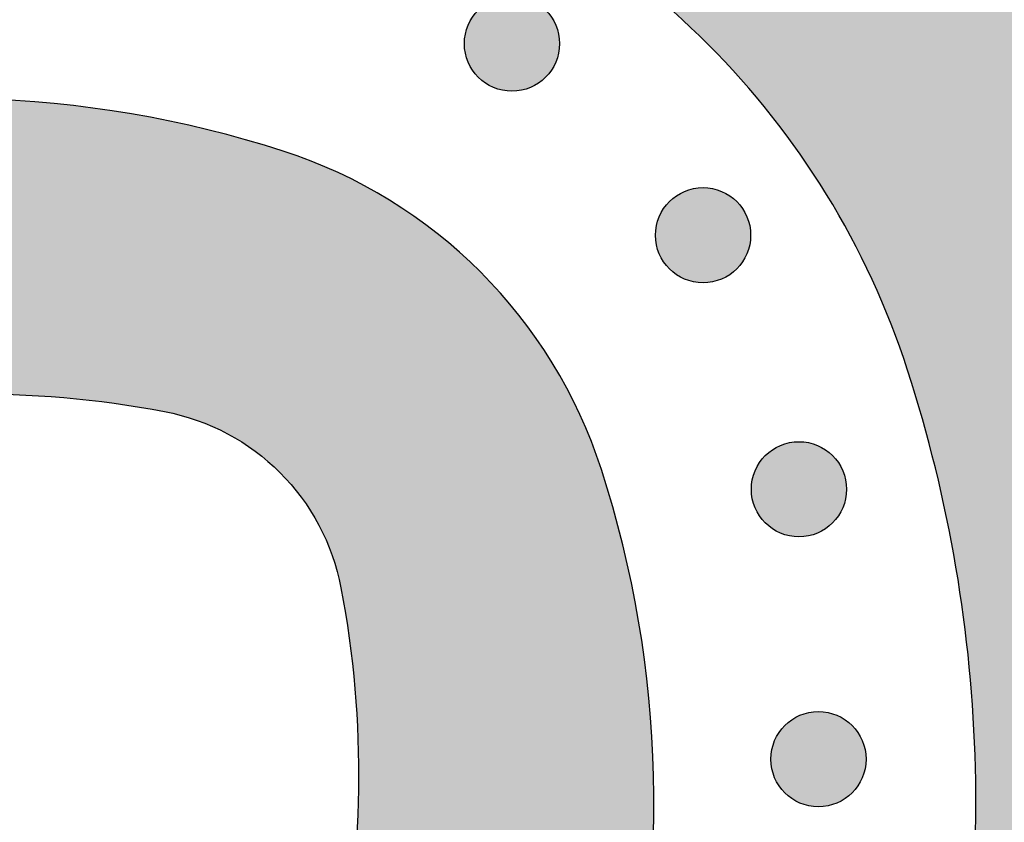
# Model space of a CAD drawing. Header units: millimetres. Extents: x -3873 to -97, y 912 to 4165.
# Tile 523 of 656: x -1849 to -1812, y 3162 to 3192. Entities that reach past the tile are written whole.
import ezdxf

# ---------------------------------------------------------------- set-up
doc = ezdxf.new("R2010")
doc.units = ezdxf.units.MM
doc.layers.add('pattern', color=7, linetype='Continuous', true_color=0x000000)

msp = doc.modelspace()

# ---------------------------------------------------------------- hatches: boundary and pattern name
at = {"layer": 'pattern'}
for points in [[(-1803.146, 3131.381), (-1804.041, 3130.241), (-1804.907, 3129.074), (-1805.742, 3127.88), (-1806.545, 3126.66), (-1807.314, 3125.417), (-1808.048, 3124.15), (-1808.747, 3122.863), (-1809.41, 3121.555), (-1810.035, 3120.23), (-1810.623, 3118.888), (-1811.172, 3117.531), (-1811.682, 3116.16), (-1812.152, 3114.778), (-1812.583, 3113.386), (-1812.973, 3111.986), (-1813.323, 3110.58), (-1813.511, 3112.121), (-1813.739, 3113.662), (-1814.009, 3115.198), (-1814.319, 3116.73), (-1814.669, 3118.256), (-1815.061, 3119.773), (-1815.492, 3121.28), (-1815.963, 3122.776), (-1816.473, 3124.259), (-1817.022, 3125.728), (-1817.609, 3127.181), (-1818.233, 3128.616), (-1818.894, 3130.032), (-1819.591, 3131.428), (-1820.322, 3132.803), (-1821.087, 3134.155), (-1820.106, 3135.954), (-1819.18, 3137.785), (-1818.311, 3139.647), (-1817.5, 3141.536), (-1816.75, 3143.449), (-1816.059, 3145.384), (-1815.431, 3147.338), (-1814.865, 3149.308), (-1814.63, 3150.209), (-1814.411, 3151.116), (-1814.207, 3152.03), (-1814.019, 3152.948), (-1813.847, 3153.872), (-1813.692, 3154.8), (-1813.554, 3155.732), (-1813.432, 3156.669), (-1813.326, 3157.608), (-1813.238, 3158.55), (-1813.167, 3159.495), (-1813.113, 3160.441), (-1813.076, 3161.389), (-1813.056, 3162.338), (-1813.053, 3163.288), (-1813.068, 3164.237), (-1813.1, 3165.187), (-1813.149, 3166.135), (-1813.216, 3167.082), (-1813.299, 3168.027), (-1813.4, 3168.969), (-1813.517, 3169.909), (-1813.652, 3170.846), (-1813.803, 3171.779), (-1813.971, 3172.708), (-1814.155, 3173.633), (-1814.355, 3174.552), (-1814.572, 3175.466), (-1814.805, 3176.375), (-1815.053, 3177.277), (-1815.317, 3178.172), (-1815.596, 3179.061), (-1815.875, 3179.883), (-1816.18, 3180.702), (-1816.51, 3181.517), (-1816.866, 3182.327), (-1817.247, 3183.13), (-1817.653, 3183.925), (-1818.085, 3184.712), (-1818.541, 3185.489), (-1819.022, 3186.254), (-1819.527, 3187.008), (-1820.056, 3187.747), (-1820.607, 3188.473), (-1821.182, 3189.183), (-1821.778, 3189.876), (-1822.395, 3190.551), (-1823.033, 3191.208), (-1823.69, 3191.846), (-1824.365, 3192.463), (-1825.058, 3193.059), (-1825.768, 3193.634), (-1826.494, 3194.185), (-1827.234, 3194.714), (-1827.987, 3195.219), (-1828.752, 3195.7), (-1829.529, 3196.156), (-1830.316, 3196.588), (-1831.111, 3196.994), (-1831.914, 3197.375), (-1832.724, 3197.731), (-1833.539, 3198.061), (-1834.358, 3198.366), (-1835.181, 3198.645), (-1836.069, 3198.924), (-1836.964, 3199.188), (-1837.866, 3199.436), (-1838.775, 3199.669), (-1839.689, 3199.886), (-1840.608, 3200.086), (-1841.533, 3200.271), (-1842.462, 3200.438), (-1843.395, 3200.59), (-1844.332, 3200.724), (-1845.272, 3200.842), (-1846.214, 3200.942), (-1847.159, 3201.026), (-1848.106, 3201.092), (-1849.055, 3201.141), (-1850.004, 3201.173), (-1850.953, 3201.188), (-1851.903, 3201.185), (-1852.852, 3201.165), (-1853.8, 3201.128), (-1854.746, 3201.074), (-1855.691, 3201.003), (-1856.633, 3200.915), (-1857.573, 3200.81), (-1858.509, 3200.688), (-1859.441, 3200.549), (-1860.369, 3200.394), (-1861.293, 3200.222), (-1862.212, 3200.034), (-1863.125, 3199.831), (-1864.032, 3199.611), (-1864.933, 3199.376), (-1866.901, 3198.811), (-1868.853, 3198.183), (-1870.787, 3197.494), (-1872.699, 3196.744), (-1874.586, 3195.934), (-1876.446, 3195.066), (-1878.276, 3194.141), (-1880.074, 3193.161), (-1881.164, 3193.764), (-1882.267, 3194.347), (-1883.381, 3194.909), (-1884.508, 3195.451), (-1885.645, 3195.971), (-1886.793, 3196.47), (-1887.95, 3196.947), (-1889.116, 3197.401), (-1890.291, 3197.834), (-1891.474, 3198.243), (-1892.664, 3198.63), (-1893.861, 3198.994), (-1895.063, 3199.335), (-1896.271, 3199.652), (-1897.483, 3199.946), (-1898.699, 3200.217), (-1895.791, 3200.909), (-1892.902, 3201.689), (-1890.036, 3202.558), (-1887.195, 3203.513), (-1884.385, 3204.554), (-1881.609, 3205.679), (-1878.871, 3206.886), (-1876.174, 3208.174), (-1874.877, 3208.703), (-1873.564, 3209.204), (-1872.236, 3209.679), (-1870.893, 3210.125), (-1869.537, 3210.543), (-1868.168, 3210.932), (-1866.787, 3211.292), (-1865.396, 3211.621), (-1863.994, 3211.92), (-1862.584, 3212.188), (-1861.167, 3212.425), (-1859.742, 3212.63), (-1858.312, 3212.804), (-1856.877, 3212.945), (-1855.439, 3213.055), (-1853.998, 3213.132), (-1852.556, 3213.176), (-1851.113, 3213.189), (-1849.672, 3213.169), (-1848.232, 3213.116), (-1846.795, 3213.032), (-1845.362, 3212.915), (-1843.935, 3212.767), (-1842.513, 3212.587), (-1841.099, 3212.376), (-1839.693, 3212.134), (-1838.296, 3211.862), (-1836.909, 3211.56), (-1835.534, 3211.228), (-1834.17, 3210.867), (-1832.82, 3210.478), (-1831.483, 3210.061), (-1830.336, 3209.672), (-1829.194, 3209.247), (-1828.058, 3208.787), (-1826.929, 3208.291), (-1825.81, 3207.76), (-1824.701, 3207.193), (-1823.604, 3206.591), (-1822.521, 3205.955), (-1821.454, 3205.285), (-1820.404, 3204.581), (-1819.372, 3203.844), (-1818.361, 3203.075), (-1817.372, 3202.274), (-1816.405, 3201.443), (-1815.463, 3200.583), (-1814.547, 3199.694), (-1813.659, 3198.778), (-1812.798, 3197.836), (-1811.967, 3196.87), (-1811.166, 3195.88), (-1810.397, 3194.869), (-1809.66, 3193.837), (-1808.956, 3192.787), (-1808.286, 3191.72), (-1807.65, 3190.637), (-1807.048, 3189.54), (-1806.482, 3188.431), (-1805.95, 3187.312), (-1805.455, 3186.183), (-1804.994, 3185.047), (-1804.569, 3183.905), (-1804.18, 3182.759), (-1803.674, 3181.121), (-1803.211, 3179.47), (-1802.792, 3177.807), (-1802.418, 3176.134), (-1801.882, 3173.385), (-1801.42, 3170.614), (-1801.035, 3167.824), (-1800.727, 3165.02), (-1800.497, 3162.204), (-1800.345, 3159.379), (-1800.272, 3156.549), (-1800.279, 3153.717), (-1800.364, 3150.886), (-1800.529, 3148.06), (-1800.772, 3145.241), (-1801.094, 3142.434), (-1801.493, 3139.641), (-1801.969, 3136.866), (-1802.52, 3134.112)], [(-1829.091, 3192.49), (-1829.119, 3192.517), (-1829.148, 3192.544), (-1829.178, 3192.571), (-1829.209, 3192.597), (-1829.241, 3192.623), (-1829.273, 3192.648), (-1829.306, 3192.673), (-1829.34, 3192.697), (-1829.375, 3192.72), (-1829.411, 3192.743), (-1829.448, 3192.765), (-1829.485, 3192.786), (-1829.523, 3192.807), (-1829.562, 3192.827), (-1829.601, 3192.845), (-1829.641, 3192.863), (-1829.682, 3192.88), (-1829.723, 3192.896), (-1829.765, 3192.912), (-1829.808, 3192.926), (-1829.851, 3192.939), (-1829.894, 3192.951), (-1829.938, 3192.962), (-1829.982, 3192.972), (-1830.027, 3192.98), (-1830.072, 3192.988), (-1830.117, 3192.994), (-1830.163, 3193), (-1830.208, 3193.004), (-1830.254, 3193.007), (-1830.3, 3193.009), (-1830.346, 3193.009), (-1830.392, 3193.009), (-1830.438, 3193.007), (-1830.483, 3193.004), (-1830.529, 3193), (-1830.575, 3192.994), (-1830.62, 3192.988), (-1830.665, 3192.98), (-1830.709, 3192.972), (-1830.754, 3192.962), (-1830.798, 3192.951), (-1830.841, 3192.939), (-1830.884, 3192.926), (-1830.927, 3192.912), (-1830.968, 3192.896), (-1831.01, 3192.88), (-1831.051, 3192.863), (-1831.091, 3192.845), (-1831.13, 3192.827), (-1831.169, 3192.807), (-1831.207, 3192.786), (-1831.244, 3192.765), (-1831.281, 3192.743), (-1831.316, 3192.72), (-1831.351, 3192.697), (-1831.385, 3192.673), (-1831.419, 3192.648), (-1831.451, 3192.623), (-1831.483, 3192.597), (-1831.513, 3192.571), (-1831.543, 3192.544), (-1831.572, 3192.517), (-1831.6, 3192.49), (-1831.628, 3192.461), (-1831.655, 3192.432), (-1831.682, 3192.403), (-1831.708, 3192.372), (-1831.734, 3192.34), (-1831.759, 3192.308), (-1831.784, 3192.274), (-1831.808, 3192.24), (-1831.831, 3192.205), (-1831.854, 3192.17), (-1831.876, 3192.133), (-1831.897, 3192.096), (-1831.918, 3192.058), (-1831.937, 3192.019), (-1831.956, 3191.98), (-1831.974, 3191.94), (-1831.991, 3191.899), (-1832.007, 3191.858), (-1832.022, 3191.816), (-1832.037, 3191.773), (-1832.05, 3191.73), (-1832.062, 3191.687), (-1832.073, 3191.643), (-1832.083, 3191.599), (-1832.091, 3191.554), (-1832.099, 3191.509), (-1832.105, 3191.464), (-1832.111, 3191.418), (-1832.115, 3191.373), (-1832.118, 3191.327), (-1832.12, 3191.281), (-1832.12, 3191.235), (-1832.12, 3191.189), (-1832.118, 3191.143), (-1832.115, 3191.097), (-1832.111, 3191.052), (-1832.105, 3191.006), (-1832.099, 3190.961), (-1832.091, 3190.916), (-1832.083, 3190.871), (-1832.073, 3190.827), (-1832.062, 3190.783), (-1832.05, 3190.74), (-1832.037, 3190.697), (-1832.022, 3190.654), (-1832.007, 3190.612), (-1831.991, 3190.571), (-1831.974, 3190.53), (-1831.956, 3190.49), (-1831.937, 3190.451), (-1831.918, 3190.412), (-1831.897, 3190.374), (-1831.876, 3190.337), (-1831.854, 3190.3), (-1831.831, 3190.265), (-1831.808, 3190.23), (-1831.784, 3190.195), (-1831.759, 3190.162), (-1831.734, 3190.13), (-1831.708, 3190.098), (-1831.682, 3190.067), (-1831.655, 3190.038), (-1831.628, 3190.009), (-1831.6, 3189.98), (-1831.572, 3189.953), (-1831.543, 3189.926), (-1831.513, 3189.899), (-1831.483, 3189.873), (-1831.451, 3189.847), (-1831.419, 3189.822), (-1831.385, 3189.797), (-1831.351, 3189.773), (-1831.316, 3189.75), (-1831.281, 3189.727), (-1831.244, 3189.705), (-1831.207, 3189.684), (-1831.169, 3189.663), (-1831.13, 3189.643), (-1831.091, 3189.625), (-1831.051, 3189.607), (-1831.01, 3189.59), (-1830.968, 3189.574), (-1830.927, 3189.558), (-1830.884, 3189.544), (-1830.841, 3189.531), (-1830.798, 3189.519), (-1830.754, 3189.508), (-1830.709, 3189.498), (-1830.665, 3189.49), (-1830.62, 3189.482), (-1830.575, 3189.475), (-1830.529, 3189.47), (-1830.483, 3189.466), (-1830.438, 3189.463), (-1830.392, 3189.461), (-1830.346, 3189.461), (-1830.3, 3189.461), (-1830.254, 3189.463), (-1830.208, 3189.466), (-1830.163, 3189.47), (-1830.117, 3189.475), (-1830.072, 3189.482), (-1830.027, 3189.49), (-1829.982, 3189.498), (-1829.938, 3189.508), (-1829.894, 3189.519), (-1829.851, 3189.531), (-1829.808, 3189.544), (-1829.765, 3189.558), (-1829.723, 3189.574), (-1829.682, 3189.59), (-1829.641, 3189.607), (-1829.601, 3189.625), (-1829.562, 3189.643), (-1829.523, 3189.663), (-1829.485, 3189.684), (-1829.448, 3189.705), (-1829.411, 3189.727), (-1829.375, 3189.75), (-1829.34, 3189.773), (-1829.306, 3189.797), (-1829.273, 3189.822), (-1829.241, 3189.847), (-1829.209, 3189.873), (-1829.178, 3189.899), (-1829.148, 3189.926), (-1829.119, 3189.953), (-1829.091, 3189.98), (-1829.064, 3190.009), (-1829.037, 3190.038), (-1829.01, 3190.067), (-1828.984, 3190.098), (-1828.958, 3190.13), (-1828.933, 3190.162), (-1828.908, 3190.195), (-1828.884, 3190.23), (-1828.86, 3190.265), (-1828.838, 3190.3), (-1828.816, 3190.337), (-1828.794, 3190.374), (-1828.774, 3190.412), (-1828.754, 3190.451), (-1828.735, 3190.49), (-1828.718, 3190.53), (-1828.7, 3190.571), (-1828.684, 3190.612), (-1828.669, 3190.654), (-1828.655, 3190.697), (-1828.642, 3190.74), (-1828.63, 3190.783), (-1828.619, 3190.827), (-1828.609, 3190.871), (-1828.6, 3190.916), (-1828.593, 3190.961), (-1828.586, 3191.006), (-1828.581, 3191.052), (-1828.577, 3191.097), (-1828.574, 3191.143), (-1828.572, 3191.189), (-1828.572, 3191.235), (-1828.572, 3191.281), (-1828.574, 3191.327), (-1828.577, 3191.373), (-1828.581, 3191.418), (-1828.586, 3191.464), (-1828.593, 3191.509), (-1828.6, 3191.554), (-1828.609, 3191.599), (-1828.619, 3191.643), (-1828.63, 3191.687), (-1828.642, 3191.73), (-1828.655, 3191.773), (-1828.669, 3191.816), (-1828.684, 3191.858), (-1828.7, 3191.899), (-1828.718, 3191.94), (-1828.735, 3191.98), (-1828.754, 3192.019), (-1828.774, 3192.058), (-1828.794, 3192.096), (-1828.816, 3192.133), (-1828.838, 3192.17), (-1828.86, 3192.205), (-1828.884, 3192.24), (-1828.908, 3192.274), (-1828.933, 3192.308), (-1828.958, 3192.34), (-1828.984, 3192.372), (-1829.01, 3192.403), (-1829.037, 3192.432), (-1829.064, 3192.461)], [(-1878.087, 3180.268), (-1877.919, 3166.223), (-1876.478, 3167.548), (-1874.991, 3168.822), (-1873.461, 3170.045), (-1871.89, 3171.213), (-1871.138, 3171.739), (-1870.37, 3172.248), (-1869.586, 3172.74), (-1868.786, 3173.214), (-1867.972, 3173.67), (-1867.143, 3174.107), (-1866.301, 3174.524), (-1865.446, 3174.921), (-1864.579, 3175.296), (-1863.701, 3175.651), (-1862.812, 3175.984), (-1861.914, 3176.294), (-1861.006, 3176.581), (-1860.091, 3176.846), (-1859.169, 3177.087), (-1858.24, 3177.304), (-1857.306, 3177.498), (-1856.368, 3177.667), (-1855.427, 3177.812), (-1854.483, 3177.933), (-1853.537, 3178.029), (-1852.591, 3178.101), (-1851.645, 3178.149), (-1850.7, 3178.173), (-1849.758, 3178.173), (-1848.818, 3178.148), (-1847.883, 3178.101), (-1846.952, 3178.03), (-1846.027, 3177.936), (-1845.109, 3177.819), (-1844.198, 3177.681), (-1843.295, 3177.52), (-1843.152, 3177.492), (-1843.009, 3177.46), (-1842.865, 3177.426), (-1842.722, 3177.39), (-1842.579, 3177.35), (-1842.436, 3177.308), (-1842.293, 3177.263), (-1842.15, 3177.216), (-1842.007, 3177.165), (-1841.865, 3177.112), (-1841.723, 3177.055), (-1841.582, 3176.996), (-1841.441, 3176.935), (-1841.301, 3176.87), (-1841.162, 3176.802), (-1841.024, 3176.732), (-1840.887, 3176.659), (-1840.75, 3176.583), (-1840.615, 3176.504), (-1840.481, 3176.423), (-1840.349, 3176.339), (-1840.217, 3176.252), (-1840.088, 3176.163), (-1839.959, 3176.07), (-1839.832, 3175.976), (-1839.707, 3175.879), (-1839.584, 3175.779), (-1839.463, 3175.677), (-1839.343, 3175.572), (-1839.225, 3175.465), (-1839.11, 3175.356), (-1838.996, 3175.245), (-1838.885, 3175.132), (-1838.776, 3175.016), (-1838.669, 3174.898), (-1838.564, 3174.779), (-1838.462, 3174.657), (-1838.363, 3174.534), (-1838.265, 3174.409), (-1838.171, 3174.282), (-1838.079, 3174.154), (-1837.989, 3174.024), (-1837.902, 3173.892), (-1837.818, 3173.76), (-1837.737, 3173.626), (-1837.658, 3173.491), (-1837.582, 3173.354), (-1837.509, 3173.217), (-1837.439, 3173.079), (-1837.371, 3172.94), (-1837.307, 3172.8), (-1837.245, 3172.659), (-1837.186, 3172.518), (-1837.129, 3172.376), (-1837.076, 3172.234), (-1837.026, 3172.091), (-1836.978, 3171.949), (-1836.933, 3171.806), (-1836.891, 3171.662), (-1836.851, 3171.519), (-1836.815, 3171.376), (-1836.781, 3171.232), (-1836.75, 3171.089), (-1836.721, 3170.947), (-1836.561, 3170.043), (-1836.422, 3169.132), (-1836.305, 3168.214), (-1836.211, 3167.289), (-1836.14, 3166.358), (-1836.093, 3165.423), (-1836.069, 3164.483), (-1836.068, 3163.541), (-1836.092, 3162.596), (-1836.14, 3161.65), (-1836.212, 3160.704), (-1836.308, 3159.759), (-1836.429, 3158.814), (-1836.574, 3157.873), (-1836.744, 3156.935), (-1836.937, 3156.001), (-1837.154, 3155.072), (-1837.395, 3154.15), (-1837.66, 3153.235), (-1837.947, 3152.327), (-1838.258, 3151.429), (-1838.59, 3150.54), (-1838.945, 3149.662), (-1839.321, 3148.795), (-1839.717, 3147.94), (-1840.134, 3147.098), (-1840.571, 3146.27), (-1841.027, 3145.455), (-1841.501, 3144.656), (-1841.993, 3143.871), (-1842.503, 3143.103), (-1843.028, 3142.351), (-1844.196, 3140.781), (-1845.419, 3139.25), (-1846.693, 3137.763), (-1848.018, 3136.322), (-1833.973, 3136.154), (-1833.348, 3137.086), (-1832.742, 3138.032), (-1832.155, 3138.993), (-1831.587, 3139.966), (-1831.04, 3140.952), (-1830.513, 3141.95), (-1830.007, 3142.96), (-1829.523, 3143.98), (-1829.06, 3145.01), (-1828.619, 3146.049), (-1828.201, 3147.097), (-1827.805, 3148.153), (-1827.431, 3149.216), (-1827.081, 3150.286), (-1826.753, 3151.361), (-1826.449, 3152.441), (-1826.268, 3153.135), (-1826.099, 3153.834), (-1825.942, 3154.538), (-1825.797, 3155.245), (-1825.665, 3155.957), (-1825.545, 3156.672), (-1825.439, 3157.39), (-1825.345, 3158.112), (-1825.263, 3158.835), (-1825.195, 3159.561), (-1825.141, 3160.289), (-1825.099, 3161.018), (-1825.07, 3161.749), (-1825.055, 3162.48), (-1825.053, 3163.211), (-1825.064, 3163.943), (-1825.089, 3164.674), (-1825.127, 3165.405), (-1825.178, 3166.134), (-1825.242, 3166.862), (-1825.32, 3167.588), (-1825.41, 3168.312), (-1825.514, 3169.034), (-1825.63, 3169.753), (-1825.76, 3170.469), (-1825.902, 3171.181), (-1826.056, 3171.889), (-1826.223, 3172.594), (-1826.402, 3173.293), (-1826.594, 3173.988), (-1826.797, 3174.678), (-1827.012, 3175.363), (-1827.181, 3175.861), (-1827.366, 3176.357), (-1827.566, 3176.851), (-1827.781, 3177.342), (-1828.012, 3177.828), (-1828.259, 3178.31), (-1828.52, 3178.787), (-1828.796, 3179.258), (-1829.088, 3179.721), (-1829.394, 3180.178), (-1829.714, 3180.626), (-1830.049, 3181.066), (-1830.396, 3181.496), (-1830.758, 3181.916), (-1831.132, 3182.325), (-1831.518, 3182.723), (-1831.916, 3183.109), (-1832.325, 3183.483), (-1832.745, 3183.845), (-1833.176, 3184.193), (-1833.615, 3184.527), (-1834.063, 3184.847), (-1834.52, 3185.153), (-1834.984, 3185.445), (-1835.454, 3185.721), (-1835.931, 3185.983), (-1836.413, 3186.229), (-1836.9, 3186.46), (-1837.39, 3186.675), (-1837.884, 3186.875), (-1838.38, 3187.06), (-1838.879, 3187.229), (-1839.563, 3187.444), (-1840.253, 3187.647), (-1840.948, 3187.839), (-1841.648, 3188.018), (-1842.352, 3188.185), (-1843.06, 3188.339), (-1843.772, 3188.481), (-1844.488, 3188.611), (-1845.207, 3188.727), (-1845.929, 3188.831), (-1846.653, 3188.921), (-1847.379, 3188.999), (-1848.107, 3189.063), (-1848.837, 3189.114), (-1849.567, 3189.152), (-1850.298, 3189.177), (-1851.03, 3189.188), (-1851.761, 3189.186), (-1852.493, 3189.171), (-1853.223, 3189.142), (-1853.952, 3189.101), (-1854.68, 3189.046), (-1855.406, 3188.978), (-1856.129, 3188.897), (-1856.851, 3188.803), (-1857.569, 3188.696), (-1858.284, 3188.576), (-1858.996, 3188.444), (-1859.703, 3188.299), (-1860.407, 3188.142), (-1861.106, 3187.973), (-1861.8, 3187.792), (-1862.88, 3187.488), (-1863.955, 3187.16), (-1865.025, 3186.81), (-1866.088, 3186.436), (-1867.144, 3186.04), (-1868.192, 3185.622), (-1869.231, 3185.181), (-1870.261, 3184.718), (-1871.282, 3184.234), (-1872.291, 3183.728), (-1873.289, 3183.201), (-1874.275, 3182.654), (-1875.249, 3182.087), (-1876.209, 3181.499), (-1877.155, 3180.893)], [(-1821.966, 3185.349), (-1821.995, 3185.376), (-1822.024, 3185.403), (-1822.053, 3185.43), (-1822.084, 3185.456), (-1822.116, 3185.482), (-1822.148, 3185.507), (-1822.182, 3185.532), (-1822.216, 3185.556), (-1822.251, 3185.579), (-1822.286, 3185.602), (-1822.323, 3185.624), (-1822.36, 3185.646), (-1822.398, 3185.666), (-1822.437, 3185.686), (-1822.476, 3185.705), (-1822.516, 3185.722), (-1822.557, 3185.739), (-1822.598, 3185.756), (-1822.64, 3185.771), (-1822.683, 3185.785), (-1822.726, 3185.798), (-1822.769, 3185.81), (-1822.813, 3185.821), (-1822.857, 3185.831), (-1822.902, 3185.84), (-1822.947, 3185.847), (-1822.992, 3185.854), (-1823.038, 3185.859), (-1823.083, 3185.863), (-1823.129, 3185.866), (-1823.175, 3185.868), (-1823.221, 3185.868), (-1823.267, 3185.868), (-1823.313, 3185.866), (-1823.359, 3185.863), (-1823.404, 3185.859), (-1823.45, 3185.854), (-1823.495, 3185.847), (-1823.54, 3185.84), (-1823.585, 3185.831), (-1823.629, 3185.821), (-1823.673, 3185.81), (-1823.716, 3185.798), (-1823.759, 3185.785), (-1823.802, 3185.771), (-1823.844, 3185.756), (-1823.885, 3185.739), (-1823.926, 3185.722), (-1823.966, 3185.705), (-1824.005, 3185.686), (-1824.044, 3185.666), (-1824.082, 3185.646), (-1824.119, 3185.624), (-1824.156, 3185.602), (-1824.191, 3185.579), (-1824.226, 3185.556), (-1824.261, 3185.532), (-1824.294, 3185.507), (-1824.326, 3185.482), (-1824.358, 3185.456), (-1824.389, 3185.43), (-1824.418, 3185.403), (-1824.447, 3185.376), (-1824.476, 3185.349), (-1824.503, 3185.321), (-1824.53, 3185.292), (-1824.557, 3185.262), (-1824.583, 3185.231), (-1824.609, 3185.199), (-1824.634, 3185.167), (-1824.659, 3185.134), (-1824.683, 3185.099), (-1824.706, 3185.065), (-1824.729, 3185.029), (-1824.751, 3184.992), (-1824.772, 3184.955), (-1824.793, 3184.917), (-1824.813, 3184.878), (-1824.831, 3184.839), (-1824.849, 3184.799), (-1824.866, 3184.758), (-1824.882, 3184.717), (-1824.898, 3184.675), (-1824.912, 3184.632), (-1824.925, 3184.589), (-1824.937, 3184.546), (-1824.948, 3184.502), (-1824.958, 3184.458), (-1824.966, 3184.413), (-1824.974, 3184.368), (-1824.981, 3184.323), (-1824.986, 3184.277), (-1824.99, 3184.232), (-1824.993, 3184.186), (-1824.995, 3184.14), (-1824.995, 3184.094), (-1824.995, 3184.048), (-1824.993, 3184.002), (-1824.99, 3183.957), (-1824.986, 3183.911), (-1824.981, 3183.865), (-1824.974, 3183.82), (-1824.966, 3183.775), (-1824.958, 3183.731), (-1824.948, 3183.686), (-1824.937, 3183.642), (-1824.925, 3183.599), (-1824.912, 3183.556), (-1824.898, 3183.513), (-1824.882, 3183.471), (-1824.866, 3183.43), (-1824.849, 3183.389), (-1824.831, 3183.349), (-1824.813, 3183.31), (-1824.793, 3183.271), (-1824.772, 3183.233), (-1824.751, 3183.196), (-1824.729, 3183.159), (-1824.706, 3183.124), (-1824.683, 3183.089), (-1824.659, 3183.055), (-1824.634, 3183.021), (-1824.609, 3182.989), (-1824.583, 3182.957), (-1824.557, 3182.927), (-1824.53, 3182.897), (-1824.503, 3182.868), (-1824.476, 3182.839), (-1824.447, 3182.812), (-1824.418, 3182.785), (-1824.389, 3182.758), (-1824.358, 3182.732), (-1824.326, 3182.706), (-1824.294, 3182.681), (-1824.261, 3182.656), (-1824.226, 3182.632), (-1824.191, 3182.609), (-1824.156, 3182.586), (-1824.119, 3182.564), (-1824.082, 3182.543), (-1824.044, 3182.522), (-1824.005, 3182.503), (-1823.966, 3182.484), (-1823.926, 3182.466), (-1823.885, 3182.449), (-1823.844, 3182.433), (-1823.802, 3182.418), (-1823.759, 3182.403), (-1823.716, 3182.39), (-1823.673, 3182.378), (-1823.629, 3182.367), (-1823.585, 3182.357), (-1823.54, 3182.349), (-1823.495, 3182.341), (-1823.45, 3182.335), (-1823.404, 3182.329), (-1823.359, 3182.325), (-1823.313, 3182.322), (-1823.267, 3182.32), (-1823.221, 3182.32), (-1823.175, 3182.32), (-1823.129, 3182.322), (-1823.083, 3182.325), (-1823.038, 3182.329), (-1822.992, 3182.335), (-1822.947, 3182.341), (-1822.902, 3182.349), (-1822.857, 3182.357), (-1822.813, 3182.367), (-1822.769, 3182.378), (-1822.726, 3182.39), (-1822.683, 3182.403), (-1822.64, 3182.418), (-1822.598, 3182.433), (-1822.557, 3182.449), (-1822.516, 3182.466), (-1822.476, 3182.484), (-1822.437, 3182.503), (-1822.398, 3182.522), (-1822.36, 3182.543), (-1822.323, 3182.564), (-1822.286, 3182.586), (-1822.251, 3182.609), (-1822.216, 3182.632), (-1822.182, 3182.656), (-1822.148, 3182.681), (-1822.116, 3182.706), (-1822.084, 3182.732), (-1822.053, 3182.758), (-1822.024, 3182.785), (-1821.995, 3182.812), (-1821.966, 3182.839), (-1821.939, 3182.868), (-1821.912, 3182.897), (-1821.885, 3182.927), (-1821.859, 3182.957), (-1821.833, 3182.989), (-1821.808, 3183.021), (-1821.783, 3183.055), (-1821.759, 3183.089), (-1821.736, 3183.124), (-1821.713, 3183.159), (-1821.691, 3183.196), (-1821.67, 3183.233), (-1821.649, 3183.271), (-1821.629, 3183.31), (-1821.611, 3183.349), (-1821.593, 3183.389), (-1821.576, 3183.43), (-1821.56, 3183.471), (-1821.544, 3183.513), (-1821.53, 3183.556), (-1821.517, 3183.599), (-1821.505, 3183.642), (-1821.494, 3183.686), (-1821.484, 3183.731), (-1821.476, 3183.775), (-1821.468, 3183.82), (-1821.462, 3183.865), (-1821.456, 3183.911), (-1821.452, 3183.957), (-1821.449, 3184.002), (-1821.447, 3184.048), (-1821.447, 3184.094), (-1821.447, 3184.14), (-1821.449, 3184.186), (-1821.452, 3184.232), (-1821.456, 3184.277), (-1821.462, 3184.323), (-1821.468, 3184.368), (-1821.476, 3184.413), (-1821.484, 3184.458), (-1821.494, 3184.502), (-1821.505, 3184.546), (-1821.517, 3184.589), (-1821.53, 3184.632), (-1821.544, 3184.675), (-1821.56, 3184.717), (-1821.576, 3184.758), (-1821.593, 3184.799), (-1821.611, 3184.839), (-1821.629, 3184.878), (-1821.649, 3184.917), (-1821.67, 3184.955), (-1821.691, 3184.992), (-1821.713, 3185.029), (-1821.736, 3185.065), (-1821.759, 3185.099), (-1821.783, 3185.134), (-1821.808, 3185.167), (-1821.833, 3185.199), (-1821.859, 3185.231), (-1821.885, 3185.262), (-1821.912, 3185.292), (-1821.939, 3185.321)], [(-1818.392, 3175.878), (-1818.42, 3175.905), (-1818.449, 3175.932), (-1818.479, 3175.959), (-1818.51, 3175.985), (-1818.541, 3176.011), (-1818.574, 3176.036), (-1818.607, 3176.061), (-1818.641, 3176.085), (-1818.676, 3176.109), (-1818.712, 3176.131), (-1818.748, 3176.153), (-1818.786, 3176.175), (-1818.824, 3176.195), (-1818.862, 3176.215), (-1818.902, 3176.234), (-1818.942, 3176.252), (-1818.983, 3176.269), (-1819.024, 3176.285), (-1819.066, 3176.3), (-1819.108, 3176.314), (-1819.151, 3176.327), (-1819.195, 3176.339), (-1819.239, 3176.35), (-1819.283, 3176.36), (-1819.328, 3176.369), (-1819.373, 3176.376), (-1819.418, 3176.383), (-1819.463, 3176.388), (-1819.509, 3176.392), (-1819.555, 3176.395), (-1819.601, 3176.397), (-1819.647, 3176.397), (-1819.693, 3176.397), (-1819.738, 3176.395), (-1819.784, 3176.392), (-1819.83, 3176.388), (-1819.875, 3176.383), (-1819.921, 3176.376), (-1819.966, 3176.369), (-1820.01, 3176.36), (-1820.054, 3176.35), (-1820.098, 3176.339), (-1820.142, 3176.327), (-1820.185, 3176.314), (-1820.227, 3176.3), (-1820.269, 3176.285), (-1820.311, 3176.269), (-1820.351, 3176.252), (-1820.391, 3176.234), (-1820.431, 3176.215), (-1820.47, 3176.195), (-1820.508, 3176.175), (-1820.545, 3176.153), (-1820.581, 3176.131), (-1820.617, 3176.109), (-1820.652, 3176.085), (-1820.686, 3176.061), (-1820.719, 3176.036), (-1820.752, 3176.011), (-1820.783, 3175.985), (-1820.814, 3175.959), (-1820.844, 3175.932), (-1820.873, 3175.905), (-1820.901, 3175.878), (-1820.929, 3175.85), (-1820.956, 3175.821), (-1820.983, 3175.791), (-1821.009, 3175.76), (-1821.035, 3175.728), (-1821.06, 3175.696), (-1821.085, 3175.663), (-1821.109, 3175.629), (-1821.132, 3175.594), (-1821.155, 3175.558), (-1821.177, 3175.521), (-1821.198, 3175.484), (-1821.219, 3175.446), (-1821.238, 3175.407), (-1821.257, 3175.368), (-1821.275, 3175.328), (-1821.292, 3175.287), (-1821.308, 3175.246), (-1821.323, 3175.204), (-1821.337, 3175.161), (-1821.35, 3175.118), (-1821.362, 3175.075), (-1821.373, 3175.031), (-1821.383, 3174.987), (-1821.392, 3174.942), (-1821.4, 3174.897), (-1821.406, 3174.852), (-1821.411, 3174.806), (-1821.416, 3174.761), (-1821.419, 3174.715), (-1821.42, 3174.669), (-1821.421, 3174.623), (-1821.42, 3174.577), (-1821.419, 3174.531), (-1821.416, 3174.486), (-1821.411, 3174.44), (-1821.406, 3174.394), (-1821.4, 3174.349), (-1821.392, 3174.304), (-1821.383, 3174.26), (-1821.373, 3174.215), (-1821.362, 3174.171), (-1821.35, 3174.128), (-1821.337, 3174.085), (-1821.323, 3174.042), (-1821.308, 3174.001), (-1821.292, 3173.959), (-1821.275, 3173.918), (-1821.257, 3173.878), (-1821.238, 3173.839), (-1821.219, 3173.8), (-1821.198, 3173.762), (-1821.177, 3173.725), (-1821.155, 3173.688), (-1821.132, 3173.653), (-1821.109, 3173.618), (-1821.085, 3173.584), (-1821.06, 3173.55), (-1821.035, 3173.518), (-1821.009, 3173.486), (-1820.983, 3173.456), (-1820.956, 3173.426), (-1820.929, 3173.397), (-1820.901, 3173.369), (-1820.873, 3173.341), (-1820.844, 3173.314), (-1820.814, 3173.287), (-1820.783, 3173.261), (-1820.752, 3173.235), (-1820.719, 3173.21), (-1820.686, 3173.185), (-1820.652, 3173.161), (-1820.617, 3173.138), (-1820.581, 3173.115), (-1820.545, 3173.093), (-1820.508, 3173.072), (-1820.47, 3173.051), (-1820.431, 3173.032), (-1820.391, 3173.013), (-1820.351, 3172.995), (-1820.311, 3172.978), (-1820.269, 3172.962), (-1820.227, 3172.947), (-1820.185, 3172.932), (-1820.142, 3172.919), (-1820.098, 3172.907), (-1820.054, 3172.896), (-1820.01, 3172.887), (-1819.966, 3172.878), (-1819.921, 3172.87), (-1819.875, 3172.864), (-1819.83, 3172.858), (-1819.784, 3172.854), (-1819.738, 3172.851), (-1819.693, 3172.849), (-1819.647, 3172.849), (-1819.601, 3172.849), (-1819.555, 3172.851), (-1819.509, 3172.854), (-1819.463, 3172.858), (-1819.418, 3172.864), (-1819.373, 3172.87), (-1819.328, 3172.878), (-1819.283, 3172.887), (-1819.239, 3172.896), (-1819.195, 3172.907), (-1819.151, 3172.919), (-1819.108, 3172.932), (-1819.066, 3172.947), (-1819.024, 3172.962), (-1818.983, 3172.978), (-1818.942, 3172.995), (-1818.902, 3173.013), (-1818.862, 3173.032), (-1818.824, 3173.051), (-1818.786, 3173.072), (-1818.748, 3173.093), (-1818.712, 3173.115), (-1818.676, 3173.138), (-1818.641, 3173.161), (-1818.607, 3173.185), (-1818.574, 3173.21), (-1818.541, 3173.235), (-1818.51, 3173.261), (-1818.479, 3173.287), (-1818.449, 3173.314), (-1818.42, 3173.341), (-1818.392, 3173.369), (-1818.364, 3173.397), (-1818.337, 3173.426), (-1818.311, 3173.456), (-1818.284, 3173.486), (-1818.259, 3173.518), (-1818.233, 3173.55), (-1818.209, 3173.584), (-1818.185, 3173.618), (-1818.161, 3173.653), (-1818.139, 3173.688), (-1818.116, 3173.725), (-1818.095, 3173.762), (-1818.075, 3173.8), (-1818.055, 3173.839), (-1818.036, 3173.878), (-1818.018, 3173.918), (-1818.001, 3173.959), (-1817.985, 3174.001), (-1817.97, 3174.042), (-1817.956, 3174.085), (-1817.943, 3174.128), (-1817.931, 3174.171), (-1817.92, 3174.215), (-1817.91, 3174.26), (-1817.901, 3174.304), (-1817.894, 3174.349), (-1817.887, 3174.394), (-1817.882, 3174.44), (-1817.878, 3174.486), (-1817.875, 3174.531), (-1817.873, 3174.577), (-1817.872, 3174.623), (-1817.873, 3174.669), (-1817.875, 3174.715), (-1817.878, 3174.761), (-1817.882, 3174.806), (-1817.887, 3174.852), (-1817.894, 3174.897), (-1817.901, 3174.942), (-1817.91, 3174.987), (-1817.92, 3175.031), (-1817.931, 3175.075), (-1817.943, 3175.118), (-1817.956, 3175.161), (-1817.97, 3175.204), (-1817.985, 3175.246), (-1818.001, 3175.287), (-1818.018, 3175.328), (-1818.036, 3175.368), (-1818.055, 3175.407), (-1818.075, 3175.446), (-1818.095, 3175.484), (-1818.116, 3175.521), (-1818.139, 3175.558), (-1818.161, 3175.594), (-1818.185, 3175.629), (-1818.209, 3175.663), (-1818.233, 3175.696), (-1818.259, 3175.728), (-1818.284, 3175.76), (-1818.311, 3175.791), (-1818.337, 3175.821), (-1818.364, 3175.85)], [(-1817.664, 3165.816), (-1817.692, 3165.844), (-1817.721, 3165.871), (-1817.751, 3165.897), (-1817.782, 3165.924), (-1817.814, 3165.949), (-1817.846, 3165.975), (-1817.879, 3165.999), (-1817.913, 3166.023), (-1817.948, 3166.047), (-1817.984, 3166.07), (-1818.021, 3166.092), (-1818.058, 3166.113), (-1818.096, 3166.133), (-1818.135, 3166.153), (-1818.174, 3166.172), (-1818.214, 3166.19), (-1818.255, 3166.207), (-1818.296, 3166.223), (-1818.338, 3166.238), (-1818.381, 3166.252), (-1818.424, 3166.265), (-1818.467, 3166.277), (-1818.511, 3166.288), (-1818.555, 3166.298), (-1818.6, 3166.307), (-1818.645, 3166.314), (-1818.69, 3166.321), (-1818.736, 3166.326), (-1818.781, 3166.33), (-1818.827, 3166.333), (-1818.873, 3166.335), (-1818.919, 3166.336), (-1818.965, 3166.335), (-1819.011, 3166.333), (-1819.056, 3166.33), (-1819.102, 3166.326), (-1819.147, 3166.321), (-1819.193, 3166.314), (-1819.238, 3166.307), (-1819.282, 3166.298), (-1819.327, 3166.288), (-1819.371, 3166.277), (-1819.414, 3166.265), (-1819.457, 3166.252), (-1819.499, 3166.238), (-1819.541, 3166.223), (-1819.583, 3166.207), (-1819.623, 3166.19), (-1819.664, 3166.172), (-1819.703, 3166.153), (-1819.742, 3166.133), (-1819.78, 3166.113), (-1819.817, 3166.092), (-1819.854, 3166.07), (-1819.889, 3166.047), (-1819.924, 3166.023), (-1819.958, 3165.999), (-1819.992, 3165.975), (-1820.024, 3165.949), (-1820.056, 3165.924), (-1820.086, 3165.897), (-1820.116, 3165.871), (-1820.145, 3165.844), (-1820.173, 3165.816), (-1820.201, 3165.788), (-1820.228, 3165.759), (-1820.255, 3165.729), (-1820.281, 3165.698), (-1820.307, 3165.667), (-1820.332, 3165.634), (-1820.357, 3165.601), (-1820.381, 3165.567), (-1820.404, 3165.532), (-1820.427, 3165.496), (-1820.449, 3165.46), (-1820.47, 3165.422), (-1820.491, 3165.384), (-1820.51, 3165.346), (-1820.529, 3165.306), (-1820.547, 3165.266), (-1820.564, 3165.225), (-1820.58, 3165.184), (-1820.595, 3165.142), (-1820.609, 3165.1), (-1820.623, 3165.057), (-1820.635, 3165.013), (-1820.646, 3164.969), (-1820.655, 3164.925), (-1820.664, 3164.88), (-1820.672, 3164.835), (-1820.678, 3164.79), (-1820.684, 3164.745), (-1820.688, 3164.699), (-1820.691, 3164.653), (-1820.692, 3164.607), (-1820.693, 3164.561), (-1820.692, 3164.516), (-1820.691, 3164.47), (-1820.688, 3164.424), (-1820.684, 3164.378), (-1820.678, 3164.333), (-1820.672, 3164.287), (-1820.664, 3164.243), (-1820.655, 3164.198), (-1820.646, 3164.154), (-1820.635, 3164.11), (-1820.623, 3164.066), (-1820.609, 3164.023), (-1820.595, 3163.981), (-1820.58, 3163.939), (-1820.564, 3163.897), (-1820.547, 3163.857), (-1820.529, 3163.817), (-1820.51, 3163.777), (-1820.491, 3163.738), (-1820.47, 3163.7), (-1820.449, 3163.663), (-1820.427, 3163.627), (-1820.404, 3163.591), (-1820.381, 3163.556), (-1820.357, 3163.522), (-1820.332, 3163.489), (-1820.307, 3163.456), (-1820.281, 3163.425), (-1820.255, 3163.394), (-1820.228, 3163.364), (-1820.201, 3163.335), (-1820.173, 3163.307), (-1820.145, 3163.279), (-1820.116, 3163.252), (-1820.086, 3163.225), (-1820.056, 3163.199), (-1820.024, 3163.173), (-1819.992, 3163.148), (-1819.958, 3163.124), (-1819.924, 3163.099), (-1819.889, 3163.076), (-1819.854, 3163.053), (-1819.817, 3163.031), (-1819.78, 3163.01), (-1819.742, 3162.99), (-1819.703, 3162.97), (-1819.664, 3162.951), (-1819.623, 3162.933), (-1819.583, 3162.916), (-1819.541, 3162.9), (-1819.499, 3162.885), (-1819.457, 3162.871), (-1819.414, 3162.858), (-1819.371, 3162.846), (-1819.327, 3162.835), (-1819.282, 3162.825), (-1819.238, 3162.816), (-1819.193, 3162.808), (-1819.147, 3162.802), (-1819.102, 3162.797), (-1819.056, 3162.792), (-1819.011, 3162.79), (-1818.965, 3162.788), (-1818.919, 3162.787), (-1818.873, 3162.788), (-1818.827, 3162.79), (-1818.781, 3162.792), (-1818.736, 3162.797), (-1818.69, 3162.802), (-1818.645, 3162.808), (-1818.6, 3162.816), (-1818.555, 3162.825), (-1818.511, 3162.835), (-1818.467, 3162.846), (-1818.424, 3162.858), (-1818.381, 3162.871), (-1818.338, 3162.885), (-1818.296, 3162.9), (-1818.255, 3162.916), (-1818.214, 3162.933), (-1818.174, 3162.951), (-1818.135, 3162.97), (-1818.096, 3162.99), (-1818.058, 3163.01), (-1818.021, 3163.031), (-1817.984, 3163.053), (-1817.948, 3163.076), (-1817.913, 3163.099), (-1817.879, 3163.124), (-1817.846, 3163.148), (-1817.814, 3163.173), (-1817.782, 3163.199), (-1817.751, 3163.225), (-1817.721, 3163.252), (-1817.692, 3163.279), (-1817.664, 3163.307), (-1817.637, 3163.335), (-1817.609, 3163.364), (-1817.583, 3163.394), (-1817.556, 3163.425), (-1817.531, 3163.456), (-1817.506, 3163.489), (-1817.481, 3163.522), (-1817.457, 3163.556), (-1817.433, 3163.591), (-1817.411, 3163.627), (-1817.389, 3163.663), (-1817.367, 3163.7), (-1817.347, 3163.738), (-1817.327, 3163.777), (-1817.308, 3163.817), (-1817.29, 3163.857), (-1817.273, 3163.897), (-1817.257, 3163.939), (-1817.242, 3163.981), (-1817.228, 3164.023), (-1817.215, 3164.066), (-1817.203, 3164.11), (-1817.192, 3164.154), (-1817.182, 3164.198), (-1817.173, 3164.243), (-1817.166, 3164.287), (-1817.159, 3164.333), (-1817.154, 3164.378), (-1817.15, 3164.424), (-1817.147, 3164.47), (-1817.145, 3164.516), (-1817.144, 3164.561), (-1817.145, 3164.607), (-1817.147, 3164.653), (-1817.15, 3164.699), (-1817.154, 3164.745), (-1817.159, 3164.79), (-1817.166, 3164.835), (-1817.173, 3164.88), (-1817.182, 3164.925), (-1817.192, 3164.969), (-1817.203, 3165.013), (-1817.215, 3165.057), (-1817.228, 3165.1), (-1817.242, 3165.142), (-1817.257, 3165.184), (-1817.273, 3165.225), (-1817.29, 3165.266), (-1817.308, 3165.306), (-1817.327, 3165.346), (-1817.347, 3165.384), (-1817.367, 3165.422), (-1817.389, 3165.46), (-1817.411, 3165.496), (-1817.433, 3165.532), (-1817.457, 3165.567), (-1817.481, 3165.601), (-1817.506, 3165.634), (-1817.531, 3165.667), (-1817.556, 3165.698), (-1817.583, 3165.729), (-1817.609, 3165.759), (-1817.637, 3165.788)]]:
    msp.add_hatch(color=256, dxfattribs=at).paths.add_polyline_path(points, flags=0)

# ---------------------------------------------------------------- linework, layer by layer
for centre in [(-1830.346, 3191.235), (-1823.221, 3184.094), (-1819.647, 3174.623), (-1818.919, 3164.561)]:
    msp.add_circle(centre, 1.774, dxfattribs=at)
at = {"layer": 'pattern', "extrusion": (0, 0, -1)}
for centre, radius, start, end in [((1844.564, 3169.677), 42.45, 107.9488, 162.0512), ((1850.242, 3141.041), 37.135, 54.3412, 100.7828), ((1844.841, 3169.4), 8.266, 100.7828, 169.2172), ((1873.2, 3163.999), 37.135, 169.2172, 215.6588)]:
    msp.add_arc(centre, radius, start, end, dxfattribs=at)
at = {"layer": 'pattern'}
for centre, radius, start, end in [((-1844.564, 3169.677), 30.45, 17.9488, 72.0512), ((-1851.287, 3148.923), 40.266, 72.0512, 105.1347), ((-1844.564, 3169.677), 18.45, 17.9488, 72.0512), ((-1865.318, 3162.954), 52.266, 344.8653, 17.9488), ((-1865.318, 3162.954), 40.266, 344.8653, 17.9488)]:
    msp.add_arc(centre, radius, start, end, dxfattribs=at)

doc.saveas('drawing.dxf')
